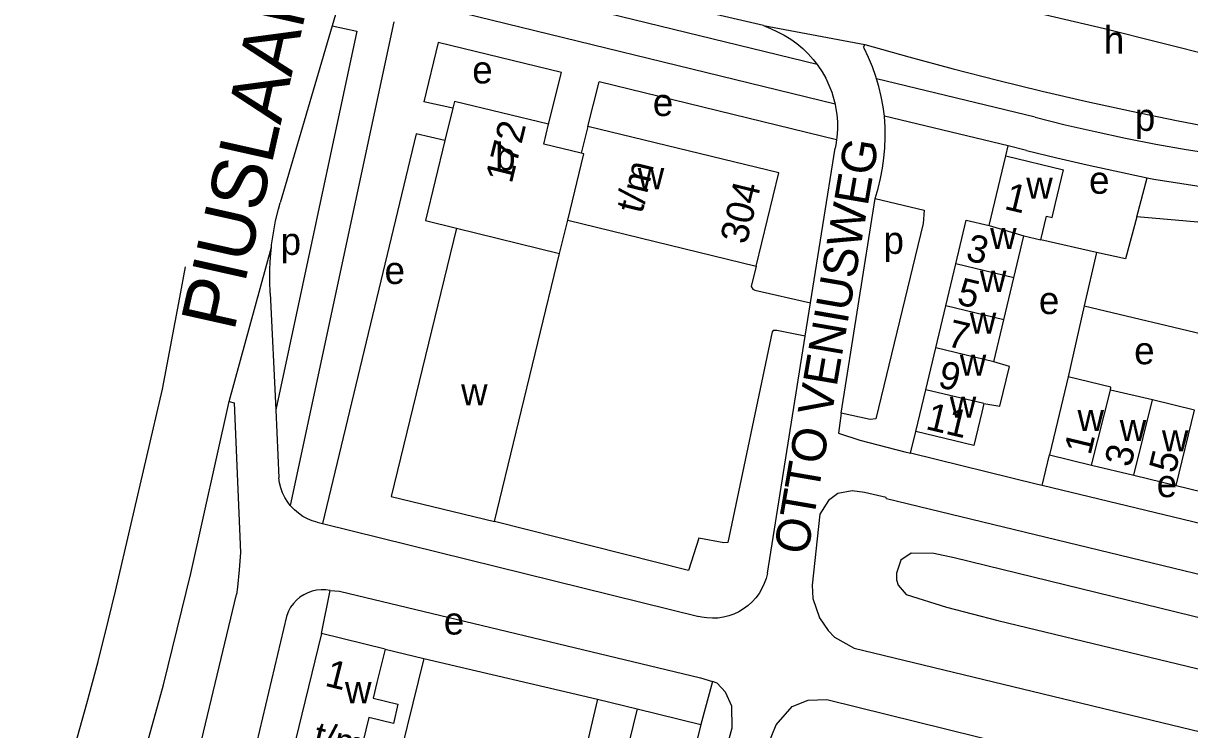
# Model space of a CAD drawing. Extents: x 162804 to 165059, y 381530 to 382901.
# Drawn here: x 162997.6 to 163167.6, y 382339.3 to 382442.3 of the extents above; entities that cross this region are included whole.
import ezdxf

# ---------------------------------------------------------------- set-up
doc = ezdxf.new("R2010")
doc.units = 0
for name, color, linetype in [('BLT_Basislijn', 7, 'Continuous'), ('BLT_Bebouwing', 7, 'Continuous'), ('BLT_Centroide', 7, 'Continuous'), ('BLT_Huisnummer', 7, 'Continuous'), ('BLT_Huisnummer_ tussenligend', 7, 'Continuous'), ('BLT_Huisnummer_reeks', 7, 'Continuous'), ('BLT_Onderverdeling_panden', 7, 'Continuous'), ('BLT_Straatnaam', 7, 'Continuous'), ('BLT_Straatnaam_hoofdweg', 7, 'Continuous'), ('BLT_Vlakafsluiter', 7, 'Continuous')]:
    doc.layers.add(name, color=color, linetype=linetype)

msp = doc.modelspace()

# ---------------------------------------------------------------- linework, layer by layer
at = {"layer": 'BLT_Basislijn'}
for p, q in [((163105.48, 382442), (163058.49, 382452.93)), ((163113.31, 382436.31), (163057.73, 382449.9)), ((163043.68, 382445.63), (163042.61, 382441.97)), ((163115.9, 382430.53), (163055.43, 382445.32)), ((163046.2, 382441.2), (163034.37, 382385.98)), ((163042.61, 382441.97), (163035.02, 382416.17)), ((163051.6, 382442.55), (163036.49, 382372.02)), ((163042.61, 382441.97), (163046.2, 382441.2)), ((163155.19, 382441.59), (163194.67, 382431.65)), ((163058.03, 382439.54), (163055.95, 382430.86)), ((163076.02, 382435.14), (163058.03, 382439.54)), ((163120.24, 382439.24), (163120.06, 382438.88)), ((163074.15, 382427.61), (163076.02, 382435.14)), ((163079.86, 382427.29), (163081.54, 382433.79)), ((163116.12, 382425.33), (163081.54, 382433.79)), ((163145.07, 382428.64), (163121.96, 382434.22)), ((163060.18, 382429.94), (163055.95, 382430.86)), ((163141.13, 382424.45), (163123.11, 382428.77)), ((163054.84, 382426.22), (163041.2, 382369.36)), ((163059.03, 382425.25), (163054.84, 382426.22)), ((163140.78, 382422.98), (163141.13, 382424.45)), ((163143.81, 382423.8), (163141.13, 382424.45)), ((163112.33, 382401.57), (163115.92, 382424.12)), ((163159.89, 382414.11), (163161.42, 382419.79)), ((163116.81, 382385.46), (163121.73, 382416.8)), ((163154.01, 382408.91), (163145.91, 382410.74)), ((163154.01, 382408.91), (163152.24, 382401.13)), ((163033.57, 382402.98), (163034.37, 382385.98)), ((163111.55, 382396.69), (163112.33, 382401.57)), ((163152.24, 382401.13), (163149.91, 382390.76)), ((163152.24, 382401.13), (163195.45, 382390.85)), ((163106.04, 382362.15), (163111.55, 382396.69)), ((163011.01, 382359.53), (163017.86, 382388.95)), ((163034.37, 382385.98), (163034.84, 382376.05)), ((163126.92, 382379.63), (163127.67, 382382.78)), ((163146.09, 382374.92), (163147.15, 382379.38)), ((163040.43, 382369.55), (163041.2, 382369.36)), ((163041.2, 382369.36), (163096.05, 382355.81)), ((163041.06, 382353.32), (163042.32, 382359.59)), ((163022.44, 382333.19), (163028.67, 382359)), ((163035.92, 382355.82), (163029.15, 382327.26)), ((163050.32, 382351.04), (163055.95, 382349.69)), ((163055.95, 382349.69), (163081.29, 382343.75)), ((163098.02, 382346.32), (163096.32, 382340.04)), ((163081.29, 382343.75), (163072.57, 382307.36)), ((163081.29, 382343.75), (163087.04, 382342.33))]:
    msp.add_line(p, q, dxfattribs=at)
for points in [[(163058.31, 382466.11), (163090.7, 382457.32), (163115.81, 382450.81), (163155.19, 382441.59)], [(163105.48, 382442), (163106.51, 382441.55), (163107.52, 382441.11), (163108.51, 382440.6), (163109.45, 382440.02), (163110.34, 382439.38), (163111.19, 382438.66), (163111.99, 382437.89), (163112.72, 382437.07), (163113.31, 382436.31)], [(163121.96, 382434.22), (163121.86, 382434.55), (163121.36, 382435.97), (163120.79, 382437.36), (163120.14, 382438.72), (163120.06, 382438.88)], [(163120.24, 382439.24), (163126.67, 382437.42), (163133.12, 382435.68), (163139.6, 382434.02), (163146.1, 382432.44), (163152.61, 382430.93), (163159.14, 382429.5), (163165.69, 382428.15), (163172.25, 382426.88), (163178.83, 382425.69), (163185.43, 382424.57), (163192.03, 382423.54), (163198.65, 382422.58), (163201.04, 382422.27)], [(163113.31, 382436.31), (163113.4, 382436.19), (163114.01, 382435.27), (163114.55, 382434.31), (163115.02, 382433.3), (163115.42, 382432.27), (163115.74, 382431.21), (163115.9, 382430.53)], [(163123.11, 382428.77), (163122.9, 382430.16), (163122.63, 382431.64), (163122.28, 382433.11), (163121.96, 382434.22)], [(163115.9, 382430.53), (163115.99, 382430.13), (163116.15, 382429.04), (163116.24, 382427.94), (163116.24, 382426.83), (163116.17, 382425.73), (163116.12, 382425.33)], [(163121.73, 382416.8), (163122.17, 382418.24), (163122.54, 382419.7), (163122.83, 382421.18), (163123.04, 382422.67), (163123.17, 382424.16), (163123.22, 382425.67), (163123.19, 382427.17), (163123.11, 382428.77)], [(163145.07, 382428.64), (163149.44, 382427.54), (163153.83, 382426.53), (163158.24, 382425.58), (163162.66, 382424.72), (163167.1, 382423.94), (163171.55, 382423.23), (163176.01, 382422.61), (163180.48, 382422.06), (163184.96, 382421.59), (163189.45, 382421.21), (163193.95, 382420.9), (163198.45, 382420.67), (163200.71, 382420.59)], [(163116.12, 382425.33), (163116.02, 382424.63), (163115.92, 382424.12)], [(163143.81, 382423.8), (163148.23, 382422.7), (163152.66, 382421.67), (163161.42, 382419.79)], [(163161.42, 382419.79), (163162.39, 382419.62), (163170.55, 382418.33), (163175.05, 382417.69), (163179.57, 382417.13), (163184.09, 382416.65), (163188.62, 382416.26), (163193.16, 382415.94), (163197.71, 382415.7), (163200.55, 382415.59)], [(163033.74, 382409.68), (163033.77, 382410.03), (163034.02, 382411.78), (163034.35, 382413.52), (163034.76, 382415.23), (163035.02, 382416.17)], [(163121.73, 382416.8), (163128.9, 382415.08), (163128.77, 382413.12), (163121.86, 382384.65), (163121.02, 382384.54), (163116.81, 382385.46)], [(163159.89, 382414.11), (163158.26, 382407.96), (163154.01, 382408.91)], [(163193, 382412.53), (163180.48, 382412.3), (163159.89, 382414.11)], [(163033.57, 382402.98), (163033.5, 382404.74), (163033.51, 382406.51), (163033.6, 382408.27), (163033.74, 382409.68)], [(163017.86, 382388.95), (163020.4, 382402.35), (163021.22, 382406.79)], [(163104.4, 382406.93), (163103.69, 382403.95), (163103.91, 382403.55), (163104.22, 382403.43), (163112.33, 382401.57)], [(163111.55, 382396.69), (163107.4, 382397.55), (163106.89, 382397.55), (163106.74, 382397.35), (163100.26, 382366.62), (163099.69, 382366.58), (163096.06, 382367.23), (163094.56, 382362.51), (163066.24, 382369.68)], [(163014.69, 382333.92), (163018.02, 382345.83), (163021.99, 382362.07), (163027.58, 382387.15)], [(163027.58, 382387.15), (163028.31, 382386.97), (163029.21, 382365.14)], [(163116.81, 382385.46), (163116.43, 382382.55), (163119.51, 382381.53), (163126.07, 382379.84), (163126.92, 382379.63)], [(163146.09, 382374.92), (163145.42, 382375.08), (163126.92, 382379.63)], [(163036.49, 382372.02), (163036.11, 382372.51), (163035.71, 382373.16), (163035.38, 382373.85), (163035.12, 382374.58), (163034.94, 382375.32), (163034.84, 382376.05)], [(163189.29, 382364.51), (163188.6, 382364.68), (163146.09, 382374.92)], [(163313.51, 382321.3), (163314.98, 382326.59), (163300, 382330.17), (163123.41, 382372.99), (163123.34, 382373.15), (163120.22, 382373.91), (163118.4, 382374.15), (163116.33, 382373.74), (163114.96, 382372.71), (163113.68, 382370.74), (163112.57, 382360.38), (163112.65, 382358.42), (163113.62, 382355.6), (163114.91, 382353.78), (163115.82, 382352.79), (163118.69, 382351.2), (163281.99, 382311.74), (163300, 382307.25), (163310, 382304.87), (163311.97, 382314.09)], [(163040.43, 382369.55), (163039.7, 382369.77), (163038.99, 382370.06), (163038.32, 382370.42), (163037.69, 382370.86), (163037.1, 382371.35), (163036.58, 382371.91), (163036.49, 382372.02)], [(163029.21, 382365.14), (163029.04, 382362.61), (163028.8, 382360.09), (163028.67, 382359)], [(163313.51, 382321.3), (163300, 382323.93), (163186.3, 382351.37), (163133.29, 382364.35), (163130.32, 382364.99), (163126.98, 382365.03), (163125.48, 382364.04), (163124.84, 382362.12), (163124.85, 382361.14), (163125.1, 382360.38), (163126.28, 382359.01), (163132.17, 382357.18), (163139.65, 382355.24), (163300, 382316.55), (163311.97, 382314.09)], [(163106.04, 382362.15), (163105.85, 382361.36), (163105.59, 382360.61), (163105.25, 382359.88), (163104.84, 382359.18), (163104.36, 382358.54), (163103.83, 382357.94), (163103.23, 382357.4), (163102.58, 382356.92), (163101.89, 382356.5), (163101.17, 382356.16), (163100.41, 382355.89), (163099.63, 382355.7), (163098.83, 382355.59), (163098.02, 382355.55), (163097.22, 382355.6), (163096.43, 382355.73), (163096.05, 382355.81)], [(163042.32, 382359.59), (163041.66, 382359.69), (163040.99, 382359.7), (163040.33, 382359.64), (163039.68, 382359.49), (163039.05, 382359.27), (163038.46, 382358.97), (163037.9, 382358.61), (163037.39, 382358.18), (163036.94, 382357.69), (163036.54, 382357.16), (163036.22, 382356.58), (163035.97, 382355.96), (163035.92, 382355.82)], [(163042.32, 382359.59), (163043.66, 382359.5), (163096.27, 382346.87), (163098.02, 382346.32)], [(162997.57, 382312.98), (162999.58, 382318.96), (163001.51, 382324.97), (163003.36, 382331), (163005.14, 382337.06), (163006.83, 382343.14), (163008.46, 382349.23), (163010, 382355.35), (163011.01, 382359.53)], [(163055.95, 382349.69), (163047.08, 382313.57)], [(163091.58, 382302.77), (163097.75, 382328.02), (163100.93, 382339.56), (163100.88, 382342.75), (163099.94, 382344.76), (163098.7, 382346.1), (163098.02, 382346.32)], [(163102.21, 382320.9), (163106.07, 382336.9), (163107.31, 382340), (163109.64, 382342.7), (163112, 382343.59), (163114.7, 382343.7), (163149.67, 382335.06), (163153.47, 382333.82), (163153.98, 382333.38), (163155.6, 382330.95), (163155.76, 382327.77), (163151.07, 382309.17)]]:
    msp.add_lwpolyline(points, dxfattribs=at)
at = {"layer": 'BLT_Bebouwing'}
for p, q in [((163060.18, 382429.94), (163059.03, 382425.25)), ((163073.45, 382424.72), (163074.15, 382427.61)), ((163138.36, 382412.83), (163140.78, 382422.98)), ((163140.78, 382422.98), (163149.21, 382420.96)), ((163141.98, 382405.22), (163143.44, 382411.33)), ((163143.44, 382411.33), (163145.91, 382410.74)), ((163132.06, 382401.12), (163133.52, 382407.24)), ((163140.52, 382399.1), (163141.98, 382405.22)), ((163130.6, 382395.01), (163132.06, 382401.12)), ((163139.06, 382392.98), (163140.52, 382399.1)), ((163129.13, 382388.89), (163130.6, 382395.01)), ((163127.67, 382382.78), (163129.13, 382388.89)), ((163162.18, 382387.39), (163156.04, 382388.83)), ((163168.29, 382385.91), (163162.18, 382387.39)), ((163147.15, 382379.38), (163153.31, 382377.89)), ((163153.31, 382377.89), (163159.46, 382376.41)), ((163159.46, 382376.41), (163165.62, 382374.92)), ((163165.62, 382374.92), (163171.77, 382373.44)), ((163041.06, 382353.32), (163036.75, 382335.77)), ((163050.32, 382351.04), (163041.06, 382353.32)), ((163050.32, 382351.04), (163049.12, 382346.19)), ((163049.12, 382346.19), (163048.55, 382343.88)), ((163048.55, 382343.88), (163052.19, 382343.01)), ((163052.19, 382343.01), (163051.52, 382340.23)), ((163047.93, 382341.09), (163046.06, 382333.48)), ((163051.52, 382340.23), (163047.93, 382341.09)), ((163087.04, 382342.33), (163096.32, 382340.04)), ((163096.32, 382340.04), (163092.22, 382323.03))]:
    msp.add_line(p, q, dxfattribs=at)
for points in [[(163074.15, 382427.61), (163060.42, 382430.95), (163060.18, 382429.94)], [(163079.86, 382427.29), (163078.91, 382423.39)], [(163104.4, 382406.93), (163107.7, 382420.52), (163079.86, 382427.29)], [(163059.03, 382425.25), (163056.18, 382413.55), (163060.72, 382412.44)], [(163078.91, 382423.39), (163073.45, 382424.72)], [(163145.91, 382410.74), (163146.74, 382414.18), (163147.54, 382413.99), (163148.05, 382416.1), (163149.21, 382420.96)], [(163060.72, 382412.44), (163051.21, 382373.32), (163066.24, 382369.68)], [(163075.75, 382408.78), (163076.93, 382413.61)], [(163076.93, 382413.61), (163104.4, 382406.93)], [(163133.52, 382407.24), (163135.04, 382413.62), (163138.36, 382412.83)], [(163066.24, 382369.68), (163075.75, 382408.78)], [(163137.6, 382386.87), (163139.91, 382386.47), (163141.32, 382392.3), (163139.06, 382392.98)], [(163149.91, 382390.76), (163148.33, 382384.24), (163147.15, 382379.38)], [(163156.04, 382388.83), (163156.13, 382389.25), (163149.91, 382390.76)], [(163137.6, 382386.87), (163137.3, 382385.62), (163136.14, 382380.75), (163127.67, 382382.78)], [(163087.04, 382342.33), (163085.35, 382335.39), (163081.46, 382336.31), (163080.73, 382333.25), (163084.63, 382332.32), (163082.92, 382325.29)]]:
    msp.add_lwpolyline(points, dxfattribs=at)
at = {"layer": 'BLT_Onderverdeling_panden'}
for p, q in [((163060.72, 382412.44), (163075.75, 382408.78)), ((163138.36, 382412.83), (163143.44, 382411.33)), ((163141.98, 382405.22), (163133.52, 382407.24)), ((163140.52, 382399.1), (163132.06, 382401.12)), ((163139.06, 382392.98), (163130.6, 382395.01)), ((163137.6, 382386.87), (163129.13, 382388.89)), ((163153.31, 382377.89), (163156.04, 382388.83)), ((163159.46, 382376.41), (163162.18, 382387.39)), ((163165.62, 382374.92), (163168.29, 382385.91))]:
    msp.add_line(p, q, dxfattribs=at)
msp.add_lwpolyline([(163076.93, 382413.61), (163079.28, 382423.3), (163078.91, 382423.39)], dxfattribs=at)
at = {"layer": 'BLT_Vlakafsluiter'}
for p, q in [((163105.48, 382442), (163120.24, 382439.24)), ((163027.58, 382387.15), (163033.74, 382409.68))]:
    msp.add_line(p, q, dxfattribs=at)

# ---------------------------------------------------------------- texts
at = {"layer": 'BLT_Centroide'}
for s, p in [('h', (163155.1, 382437.9)), ('e', (163063.02, 382433.56)), ('e', (163089.34, 382428.81)), ('p', (163159.61, 382426.64)), ('b', (163066.36, 382420.91)), ('w', (163087.14, 382418.14)), ('w', (163143.78, 382416.75)), ('e', (163152.94, 382417.47)), ('w', (163138.51, 382409.41)), ('p', (163035.09, 382408.55)), ('p', (163122.97, 382408.7)), ('e', (163050.23, 382404.31)), ('w', (163137.02, 382403.16)), ('e', (163145.62, 382399.92)), ('w', (163135.55, 382397.06)), ('e', (163159.51, 382392.6)), ('w', (163134.09, 382390.94)), ('w', (163061.39, 382386.62)), ('w', (163132.63, 382384.81)), ('w', (163151.25, 382382.86)), ('w', (163157.41, 382381.39)), ('w', (163163.56, 382379.89)), ('e', (163162.8, 382373.22)), ('e', (163058.87, 382353.18)), ('w', (163044.47, 382343.17))]:
    msp.add_text(s, height=4, dxfattribs=at).set_placement(p)
at = {"layer": 'BLT_Huisnummer'}
for s, rotation, p in [('1', 346.5704, (163140.43, 382415.28)), ('5', 346.5721, (163133.52, 382401.4)), ('11', 346.5706, (163128.97, 382383.18)), ('1', 76.4439, (163153.14, 382379.22)), ('5', 76.4408, (163165.5, 382376.56))]:
    msp.add_text(s, height=4, rotation=rotation, dxfattribs=at).set_placement(p)
at = {"layer": 'BLT_Huisnummer_ tussenligend'}
for s, rotation, p in [('3', 346.5704, (163134.81, 382407.81)), ('7', 346.5721, (163132.05, 382395.29)), ('9', 346.5721, (163130.73, 382389.31)), ('3', 76.4439, (163159.01, 382377.45))]:
    msp.add_text(s, height=4, rotation=rotation, dxfattribs=at).set_placement(p)
at = {"layer": 'BLT_Huisnummer_reeks'}
for s, rotation, p in [('172', 76.1741, (163068.76, 382418.84)), ('t/m', 76.3193, (163087.78, 382414.46)), ('304', 76.34, (163102.99, 382409.97)), ('1', 346.1986, (163041.38, 382345.74)), ('t/m', 346.1971, (163039.59, 382336.67))]:
    msp.add_text(s, height=4, rotation=rotation, dxfattribs=at).set_placement(p)
at = {"layer": 'BLT_Straatnaam'}
msp.add_text('OTTO VENIUSWEG', height=5, rotation=80.2339, dxfattribs=at).set_placement((163111.9, 382364.68))
at = {"layer": 'BLT_Straatnaam_hoofdweg'}
msp.add_text('PIUSLAAN', height=8, rotation=77.342, dxfattribs=at).set_placement((163028.29, 382397.24))

doc.saveas('drawing.dxf')
